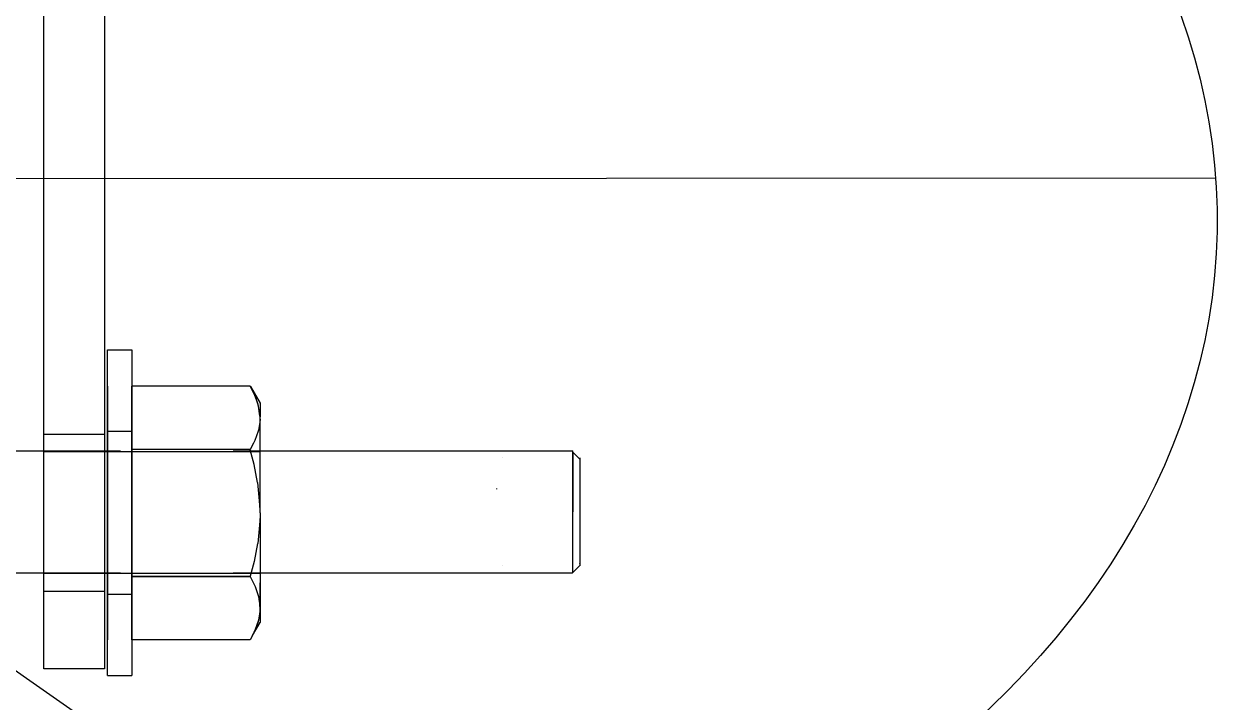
# Model space of a CAD drawing. Extents: x 1312564.2 to 1312581.5, y 1207298.4 to 1207352.6.
# Drawn here: x 1312577.5777 to 1312577.8682, y 1207331.1009 to 1207331.2647 of the extents above; entities that cross this region are included whole.
import ezdxf

# ---------------------------------------------------------------- set-up
doc = ezdxf.new("R2010")
doc.units = 0
for name, color, linetype in [('Level 15', 7, 'Continuous'), ('Level 16', 7, 'Continuous'), ('Level 22', 7, 'Continuous'), ('Level 3', 7, 'Continuous'), ('Level 62', 7, 'Continuous'), ('Level 8', 7, 'Continuous'), ('Level 9', 7, 'Continuous')]:
    doc.layers.add(name, color=color, linetype=linetype)

msp = doc.modelspace()

# ---------------------------------------------------------------- linework, layer by layer
at = {"layer": 'Level 15'}
msp.add_ellipse((1312577.55892, 1207331.2204), major_axis=(0.30712, -0.0058), ratio=0.675192, dxfattribs=at)
at = {"layer": 'Level 16'}
msp.add_line((1312577.5419, 1207331.13212), (1312577.796, 1207330.9546), dxfattribs=at)
at = {"layer": 'Level 22'}
for p, q in [((1312577.63476, 1207331.16137), (1312577.58247, 1207331.16137)), ((1312577.62829, 1207331.16161), (1312577.71036, 1207331.16162)), ((1312577.69344, 1207331.15991), (1312577.69344, 1207331.15991)), ((1312577.69344, 1207331.13381), (1312577.69344, 1207331.13381)), ((1312577.69344, 1207331.13381), (1312577.69344, 1207331.13381)), ((1312577.71203, 1207331.13389), (1312577.71027, 1207331.13213)), ((1312577.71203, 1207331.13429), (1312577.71203, 1207331.13442)), ((1312577.58247, 1207331.13203), (1312577.63476, 1207331.13204)), ((1312577.62829, 1207331.13213), (1312577.71027, 1207331.13213))]:
    msp.add_line(p, q, dxfattribs=at)
for points in [[(1312577.4909, 1207331.16161), (1312577.60105, 1207331.16161)], [(1312577.71036, 1207331.13213), (1312577.71036, 1207331.13915), (1312577.71036, 1207331.13964), (1312577.71036, 1207331.14069), (1312577.71036, 1207331.14163), (1312577.71036, 1207331.14265), (1312577.71036, 1207331.14388), (1312577.71036, 1207331.14488), (1312577.71036, 1207331.14632), (1312577.71036, 1207331.14721), (1312577.71036, 1207331.14885), (1312577.71036, 1207331.1514), (1312577.71036, 1207331.15143), (1312577.71036, 1207331.1538), (1312577.71036, 1207331.15385), (1312577.71036, 1207331.15596), (1312577.71036, 1207331.1561), (1312577.71036, 1207331.15794), (1312577.71036, 1207331.15809), (1312577.71036, 1207331.15927), (1312577.71036, 1207331.15968), (1312577.71036, 1207331.16045), (1312577.71036, 1207331.16087), (1312577.71036, 1207331.16139), (1312577.71036, 1207331.16162), (1312577.71036, 1207331.16162)], [(1312577.71202, 1207331.15958), (1312577.71202, 1207331.15958), (1312577.71036, 1207331.16129)], [(1312577.71036, 1207331.16129), (1312577.71036, 1207331.16079), (1312577.71036, 1207331.16045), (1312577.71036, 1207331.15973), (1312577.71036, 1207331.15909), (1312577.71036, 1207331.15836), (1312577.71036, 1207331.15726), (1312577.71036, 1207331.15655), (1312577.71036, 1207331.15505), (1312577.71036, 1207331.15458), (1312577.71036, 1207331.15252), (1312577.71036, 1207331.15242), (1312577.71036, 1207331.15011), (1312577.71036, 1207331.14976), (1312577.71036, 1207331.14771), (1312577.71036, 1207331.14688)], [(1312577.71202, 1207331.15991), (1312577.71202, 1207331.15964), (1312577.71202, 1207331.15946), (1312577.71202, 1207331.1589), (1312577.71202, 1207331.15859), (1312577.71202, 1207331.1577), (1312577.71202, 1207331.15731), (1312577.71202, 1207331.15609), (1312577.71202, 1207331.15567), (1312577.71202, 1207331.15412), (1312577.71202, 1207331.15376), (1312577.71202, 1207331.15187), (1312577.71202, 1207331.15156), (1312577.71202, 1207331.14954), (1312577.71202, 1207331.14943), (1312577.71202, 1207331.14716), (1312577.71202, 1207331.14688), (1312577.71202, 1207331.14513), (1312577.71202, 1207331.14433), (1312577.71203, 1207331.14291), (1312577.71203, 1207331.14189), (1312577.71203, 1207331.14064), (1312577.71203, 1207331.13964), (1312577.71203, 1207331.13863), (1312577.71203, 1207331.13766), (1312577.71203, 1207331.13687), (1312577.71203, 1207331.13605), (1312577.71203, 1207331.13552), (1312577.71203, 1207331.13485), (1312577.71203, 1207331.13449), (1312577.71203, 1207331.1341), (1312577.71203, 1207331.13394), (1312577.71203, 1207331.13384), (1312577.71203, 1207331.13381)], [(1312577.49029, 1207331.13212), (1312577.60105, 1207331.13212)]]:
    msp.add_lwpolyline(points, dxfattribs=at)
at = {"layer": 'Level 3'}
msp.add_line((1312577.52962, 1207331.22732), (1312577.86569, 1207331.22752), dxfattribs=at)
at = {"layer": 'Level 62'}
msp.add_line((1312577.6919, 1207331.15247), (1312577.69189, 1207331.15235), dxfattribs=at)
at = {"layer": 'Level 8'}
msp.add_line((1312577.59721, 1207331.34589), (1312577.59721, 1207331.22731), dxfattribs=at)
for points in [[(1312577.58247, 1207331.22731), (1312577.58247, 1207331.34589), (1312577.59721, 1207331.34589)], [(1312577.59721, 1207331.22731), (1312577.59721, 1207331.10896), (1312577.58247, 1207331.10896), (1312577.58247, 1207331.22731)], [(1312577.58247, 1207331.16561), (1312577.59721, 1207331.16561), (1312577.59721, 1207331.16561)], [(1312577.58247, 1207331.12769), (1312577.58247, 1207331.12769), (1312577.59721, 1207331.12769)]]:
    msp.add_lwpolyline(points, dxfattribs=at)
at = {"layer": 'Level 9'}
for p, q in [((1312577.63242, 1207331.17716), (1312577.63239, 1207331.17722)), ((1312577.63239, 1207331.17722), (1312577.63239, 1207331.17722)), ((1312577.63353, 1207331.17499), (1312577.63242, 1207331.17716)), ((1312577.63414, 1207331.1733), (1312577.63353, 1207331.17499)), ((1312577.63476, 1207331.17226), (1312577.63476, 1207331.17226)), ((1312577.60982, 1207331.1619), (1312577.60393, 1207331.1619)), ((1312577.5979, 1207331.12697), (1312577.6038, 1207331.12697)), ((1312577.63474, 1207331.12407), (1312577.63474, 1207331.1242)), ((1312577.63438, 1207331.12066), (1312577.63434, 1207331.12055)), ((1312577.63453, 1207331.12154), (1312577.63443, 1207331.1209)), ((1312577.63471, 1207331.12283), (1312577.63453, 1207331.12154)), ((1312577.6329, 1207331.11696), (1312577.63476, 1207331.12009)), ((1312577.63351, 1207331.11815), (1312577.63351, 1207331.11814)), ((1312577.5979, 1207331.11595), (1312577.59777, 1207331.11595)), ((1312577.63239, 1207331.11595), (1312577.63239, 1207331.11595)), ((1312577.5979, 1207331.10734), (1312577.6038, 1207331.10734))]:
    msp.add_line(p, q, dxfattribs=at)
for points in [[(1312577.5979, 1207331.10734), (1312577.5979, 1207331.10833), (1312577.5979, 1207331.11123), (1312577.5979, 1207331.11592), (1312577.5979, 1207331.12214), (1312577.5979, 1207331.1296), (1312577.5979, 1207331.1379), (1312577.5979, 1207331.14665), (1312577.5979, 1207331.1554), (1312577.5979, 1207331.16371), (1312577.5979, 1207331.17116), (1312577.5979, 1207331.17739), (1312577.5979, 1207331.18207), (1312577.5979, 1207331.18498), (1312577.5979, 1207331.18597), (1312577.6038, 1207331.18597), (1312577.6038, 1207331.18498), (1312577.6038, 1207331.18207), (1312577.6038, 1207331.17739), (1312577.6038, 1207331.17116), (1312577.6038, 1207331.16371), (1312577.6038, 1207331.1554), (1312577.6038, 1207331.14665), (1312577.6038, 1207331.1379), (1312577.6038, 1207331.1296), (1312577.6038, 1207331.12214), (1312577.6038, 1207331.11592), (1312577.6038, 1207331.11123), (1312577.6038, 1207331.10833), (1312577.6038, 1207331.10734)], [(1312577.5979, 1207331.11596), (1312577.5979, 1207331.11596), (1312577.5979, 1207331.11598), (1312577.5979, 1207331.11598), (1312577.5979, 1207331.11829), (1312577.5979, 1207331.12006), (1312577.5979, 1207331.12178), (1312577.5979, 1207331.12375), (1312577.5979, 1207331.12534), (1312577.5979, 1207331.12718), (1312577.5979, 1207331.12909), (1312577.5979, 1207331.13124), (1312577.5979, 1207331.13125), (1312577.5979, 1207331.13126), (1312577.5979, 1207331.13127), (1312577.5979, 1207331.13128), (1312577.5979, 1207331.1313), (1312577.5979, 1207331.13132), (1312577.5979, 1207331.13133), (1312577.5979, 1207331.13133), (1312577.5979, 1207331.13134), (1312577.5979, 1207331.13136), (1312577.5979, 1207331.13209), (1312577.5979, 1207331.13542), (1312577.5979, 1207331.13951), (1312577.5979, 1207331.14343), (1312577.5979, 1207331.14665), (1312577.5979, 1207331.14988), (1312577.5979, 1207331.1538), (1312577.5979, 1207331.15788), (1312577.5979, 1207331.16121), (1312577.5979, 1207331.16187), (1312577.5979, 1207331.1619), (1312577.5979, 1207331.16192), (1312577.5979, 1207331.16192), (1312577.5979, 1207331.16192), (1312577.5979, 1207331.16193), (1312577.5979, 1207331.16194), (1312577.5979, 1207331.16413), (1312577.5979, 1207331.16602), (1312577.5979, 1207331.16788), (1312577.5979, 1207331.16944), (1312577.5979, 1207331.17142), (1312577.5979, 1207331.17311), (1312577.5979, 1207331.17491), (1312577.5979, 1207331.17719), (1312577.5979, 1207331.1772), (1312577.5979, 1207331.17721), (1312577.5979, 1207331.17722)], [(1312577.5979, 1207331.17722), (1312577.5979, 1207331.17722), (1312577.5979, 1207331.17721), (1312577.5979, 1207331.1772), (1312577.5979, 1207331.1772), (1312577.5979, 1207331.17719), (1312577.5979, 1207331.17719), (1312577.5979, 1207331.17718), (1312577.5979, 1207331.17489), (1312577.5979, 1207331.17309), (1312577.5979, 1207331.17141), (1312577.5979, 1207331.16942), (1312577.5979, 1207331.16786), (1312577.5979, 1207331.16605), (1312577.5979, 1207331.16412), (1312577.5979, 1207331.16192), (1312577.5979, 1207331.16192), (1312577.5979, 1207331.16191), (1312577.5979, 1207331.1619), (1312577.5979, 1207331.16188), (1312577.5979, 1207331.16187), (1312577.5979, 1207331.16186), (1312577.5979, 1207331.16183), (1312577.5979, 1207331.1612), (1312577.5979, 1207331.15786), (1312577.5979, 1207331.15379), (1312577.5979, 1207331.14986), (1312577.5979, 1207331.14665), (1312577.5979, 1207331.14345), (1312577.5979, 1207331.13951), (1312577.5979, 1207331.13545), (1312577.5979, 1207331.1321), (1312577.5979, 1207331.13132), (1312577.5979, 1207331.13131), (1312577.5979, 1207331.1313), (1312577.5979, 1207331.13128), (1312577.5979, 1207331.13127), (1312577.5979, 1207331.13126), (1312577.5979, 1207331.13125), (1312577.5979, 1207331.13124), (1312577.5979, 1207331.13124), (1312577.5979, 1207331.13123), (1312577.5979, 1207331.13122), (1312577.5979, 1207331.1291), (1312577.5979, 1207331.12719), (1312577.5979, 1207331.12535), (1312577.5979, 1207331.12377), (1312577.5979, 1207331.1218), (1312577.5979, 1207331.12009), (1312577.5979, 1207331.11831), (1312577.5979, 1207331.11597), (1312577.5979, 1207331.11596), (1312577.5979, 1207331.11596), (1312577.5979, 1207331.11596), (1312577.5979, 1207331.11595), (1312577.5979, 1207331.11595)], [(1312577.63239, 1207331.17722), (1312577.63239, 1207331.17722), (1312577.6038, 1207331.17722)], [(1312577.60393, 1207331.17722), (1312577.6038, 1207331.17722), (1312577.6038, 1207331.1619), (1312577.6038, 1207331.13126), (1312577.6038, 1207331.11595)], [(1312577.6038, 1207331.11595), (1312577.6038, 1207331.11595), (1312577.6038, 1207331.11596), (1312577.6038, 1207331.11639), (1312577.6038, 1207331.11653), (1312577.6038, 1207331.11681), (1312577.6038, 1207331.11715), (1312577.6038, 1207331.11831), (1312577.6038, 1207331.12009), (1312577.6038, 1207331.1218), (1312577.6038, 1207331.12377), (1312577.6038, 1207331.12535), (1312577.6038, 1207331.12719), (1312577.6038, 1207331.1291), (1312577.6038, 1207331.12948), (1312577.6038, 1207331.12955), (1312577.6038, 1207331.12987), (1312577.6038, 1207331.13009), (1312577.6038, 1207331.13031), (1312577.6038, 1207331.13072), (1312577.6038, 1207331.13076), (1312577.6038, 1207331.13126), (1312577.6038, 1207331.13173), (1312577.6038, 1207331.1321), (1312577.6038, 1207331.13218), (1312577.6038, 1207331.13305), (1312577.6038, 1207331.1331), (1312577.6038, 1207331.13349), (1312577.6038, 1207331.13424), (1312577.6038, 1207331.13545), (1312577.6038, 1207331.13951), (1312577.6038, 1207331.14345), (1312577.6038, 1207331.14665), (1312577.6038, 1207331.14986), (1312577.6038, 1207331.15379), (1312577.6038, 1207331.15786), (1312577.6038, 1207331.15892), (1312577.6038, 1207331.15977), (1312577.6038, 1207331.15995), (1312577.6038, 1207331.16064), (1312577.6038, 1207331.16112), (1312577.6038, 1207331.16117), (1312577.6038, 1207331.1612), (1312577.6038, 1207331.1619), (1312577.6038, 1207331.16222), (1312577.6038, 1207331.16235), (1312577.6038, 1207331.16277), (1312577.6038, 1207331.16282), (1312577.6038, 1207331.16318), (1312577.6038, 1207331.16412), (1312577.6038, 1207331.16605), (1312577.6038, 1207331.16786), (1312577.6038, 1207331.16942), (1312577.6038, 1207331.17141), (1312577.6038, 1207331.17309), (1312577.6038, 1207331.17489), (1312577.6038, 1207331.17552), (1312577.6038, 1207331.17567), (1312577.6038, 1207331.17578), (1312577.6038, 1207331.17583), (1312577.6038, 1207331.17627), (1312577.6038, 1207331.17642), (1312577.6038, 1207331.17672), (1312577.6038, 1207331.17721), (1312577.6038, 1207331.17722), (1312577.6038, 1207331.17722)], [(1312577.6038, 1207331.17722), (1312577.6038, 1207331.17677), (1312577.6038, 1207331.17644), (1312577.6038, 1207331.17635), (1312577.6038, 1207331.17593), (1312577.6038, 1207331.1758), (1312577.6038, 1207331.17491), (1312577.6038, 1207331.17311), (1312577.6038, 1207331.17142), (1312577.6038, 1207331.16944), (1312577.6038, 1207331.16788), (1312577.6038, 1207331.16606), (1312577.6038, 1207331.16413), (1312577.6038, 1207331.16346), (1312577.6038, 1207331.16332), (1312577.6038, 1207331.16329), (1312577.6038, 1207331.16286), (1312577.6038, 1207331.16269), (1312577.6038, 1207331.1624), (1312577.6038, 1207331.1619), (1312577.6038, 1207331.1619), (1312577.6038, 1207331.16121), (1312577.6038, 1207331.16033), (1312577.6038, 1207331.15788), (1312577.6038, 1207331.1538), (1312577.6038, 1207331.14988), (1312577.6038, 1207331.14665), (1312577.6038, 1207331.14343), (1312577.6038, 1207331.13951), (1312577.6038, 1207331.13577), (1312577.6038, 1207331.13576), (1312577.6038, 1207331.13542), (1312577.6038, 1207331.13484), (1312577.6038, 1207331.13438), (1312577.6038, 1207331.13412), (1312577.6038, 1207331.1335), (1312577.6038, 1207331.13283), (1312577.6038, 1207331.1326), (1312577.6038, 1207331.13209), (1312577.6038, 1207331.13164), (1312577.6038, 1207331.13127), (1312577.6038, 1207331.13125), (1312577.6038, 1207331.13082), (1312577.6038, 1207331.13046), (1312577.6038, 1207331.1304), (1312577.6038, 1207331.12998), (1312577.6038, 1207331.12909)], [(1312577.63476, 1207331.16984), (1312577.63475, 1207331.17009), (1312577.63442, 1207331.17238), (1312577.63414, 1207331.17321), (1312577.63363, 1207331.17476), (1312577.63242, 1207331.17717), (1312577.63239, 1207331.17722)], [(1312577.63353, 1207331.17499), (1312577.63242, 1207331.17717), (1312577.63242, 1207331.17717)], [(1312577.63242, 1207331.17717), (1312577.63476, 1207331.17312), (1312577.63476, 1207331.17226), (1312577.63476, 1207331.16984)], [(1312577.63475, 1207331.17003), (1312577.63471, 1207331.17062), (1312577.63431, 1207331.1728), (1312577.63414, 1207331.1733), (1312577.63414, 1207331.1733)], [(1312577.63476, 1207331.16928), (1312577.63471, 1207331.16849), (1312577.63435, 1207331.16656), (1312577.63431, 1207331.16631), (1312577.63352, 1207331.16412), (1312577.63318, 1207331.16345), (1312577.63239, 1207331.1619), (1312577.60982, 1207331.1619)], [(1312577.63476, 1207331.14658), (1312577.63476, 1207331.1519), (1312577.63476, 1207331.15714), (1312577.63476, 1207331.16194), (1312577.63476, 1207331.16607), (1312577.63476, 1207331.16928), (1312577.63476, 1207331.16984)], [(1312577.5979, 1207331.16633), (1312577.5979, 1207331.16633), (1312577.6038, 1207331.16633), (1312577.6038, 1207331.16633)], [(1312577.63476, 1207331.14725), (1312577.63476, 1207331.14725), (1312577.63467, 1207331.14955), (1312577.63419, 1207331.15392), (1312577.63418, 1207331.15395), (1312577.63333, 1207331.15833), (1312577.6324, 1207331.16186), (1312577.63239, 1207331.1619), (1312577.6038, 1207331.1619)], [(1312577.63476, 1207331.14592), (1312577.63476, 1207331.14592), (1312577.63467, 1207331.14362), (1312577.63419, 1207331.13925), (1312577.63418, 1207331.13922), (1312577.63333, 1207331.13483), (1312577.6324, 1207331.1313), (1312577.63239, 1207331.13126), (1312577.6038, 1207331.13126)], [(1312577.63476, 1207331.14658), (1312577.63476, 1207331.14075), (1312577.63476, 1207331.13491), (1312577.63476, 1207331.1297), (1312577.63476, 1207331.12541), (1312577.63476, 1207331.12228), (1312577.63476, 1207331.12047), (1312577.63476, 1207331.12009)], [(1312577.6038, 1207331.13126), (1312577.63239, 1207331.13126), (1312577.63362, 1207331.1288), (1312577.6337, 1207331.12857), (1312577.63441, 1207331.12643), (1312577.63458, 1207331.12526)], [(1312577.63476, 1207331.12115), (1312577.63476, 1207331.12343), (1312577.63476, 1207331.1297)], [(1312577.6038, 1207331.12909), (1312577.6038, 1207331.12717), (1312577.6038, 1207331.12534), (1312577.6038, 1207331.12375), (1312577.6038, 1207331.12178), (1312577.6038, 1207331.12006), (1312577.6038, 1207331.11829)], [(1312577.63458, 1207331.12526), (1312577.63474, 1207331.12414), (1312577.6347, 1207331.12249), (1312577.63464, 1207331.12213), (1312577.6343, 1207331.12032), (1312577.63376, 1207331.11883), (1312577.63351, 1207331.11815)], [(1312577.63474, 1207331.1242), (1312577.63471, 1207331.12468), (1312577.63451, 1207331.12577)], [(1312577.63476, 1207331.12343), (1312577.63476, 1207331.12379), (1312577.63474, 1207331.12407)], [(1312577.63443, 1207331.1209), (1312577.63441, 1207331.12078), (1312577.63438, 1207331.12066)], [(1312577.63476, 1207331.12343), (1312577.63475, 1207331.12308), (1312577.63471, 1207331.12283)], [(1312577.6038, 1207331.11829), (1312577.6038, 1207331.11765), (1312577.6038, 1207331.11747), (1312577.6038, 1207331.1174), (1312577.6038, 1207331.11733), (1312577.6038, 1207331.1169), (1312577.6038, 1207331.11683), (1312577.6038, 1207331.11644), (1312577.6038, 1207331.11614), (1312577.6038, 1207331.11595)], [(1312577.63351, 1207331.11815), (1312577.63239, 1207331.11595), (1312577.6038, 1207331.11595)], [(1312577.63434, 1207331.12055), (1312577.6343, 1207331.12043), (1312577.63362, 1207331.11841), (1312577.63285, 1207331.11686), (1312577.63239, 1207331.11595)], [(1312577.63351, 1207331.11814), (1312577.63285, 1207331.11686), (1312577.6329, 1207331.11696)], [(1312577.5979, 1207331.11595), (1312577.5979, 1207331.11595), (1312577.5979, 1207331.11596)]]:
    msp.add_lwpolyline(points, dxfattribs=at)

doc.saveas('drawing.dxf')
